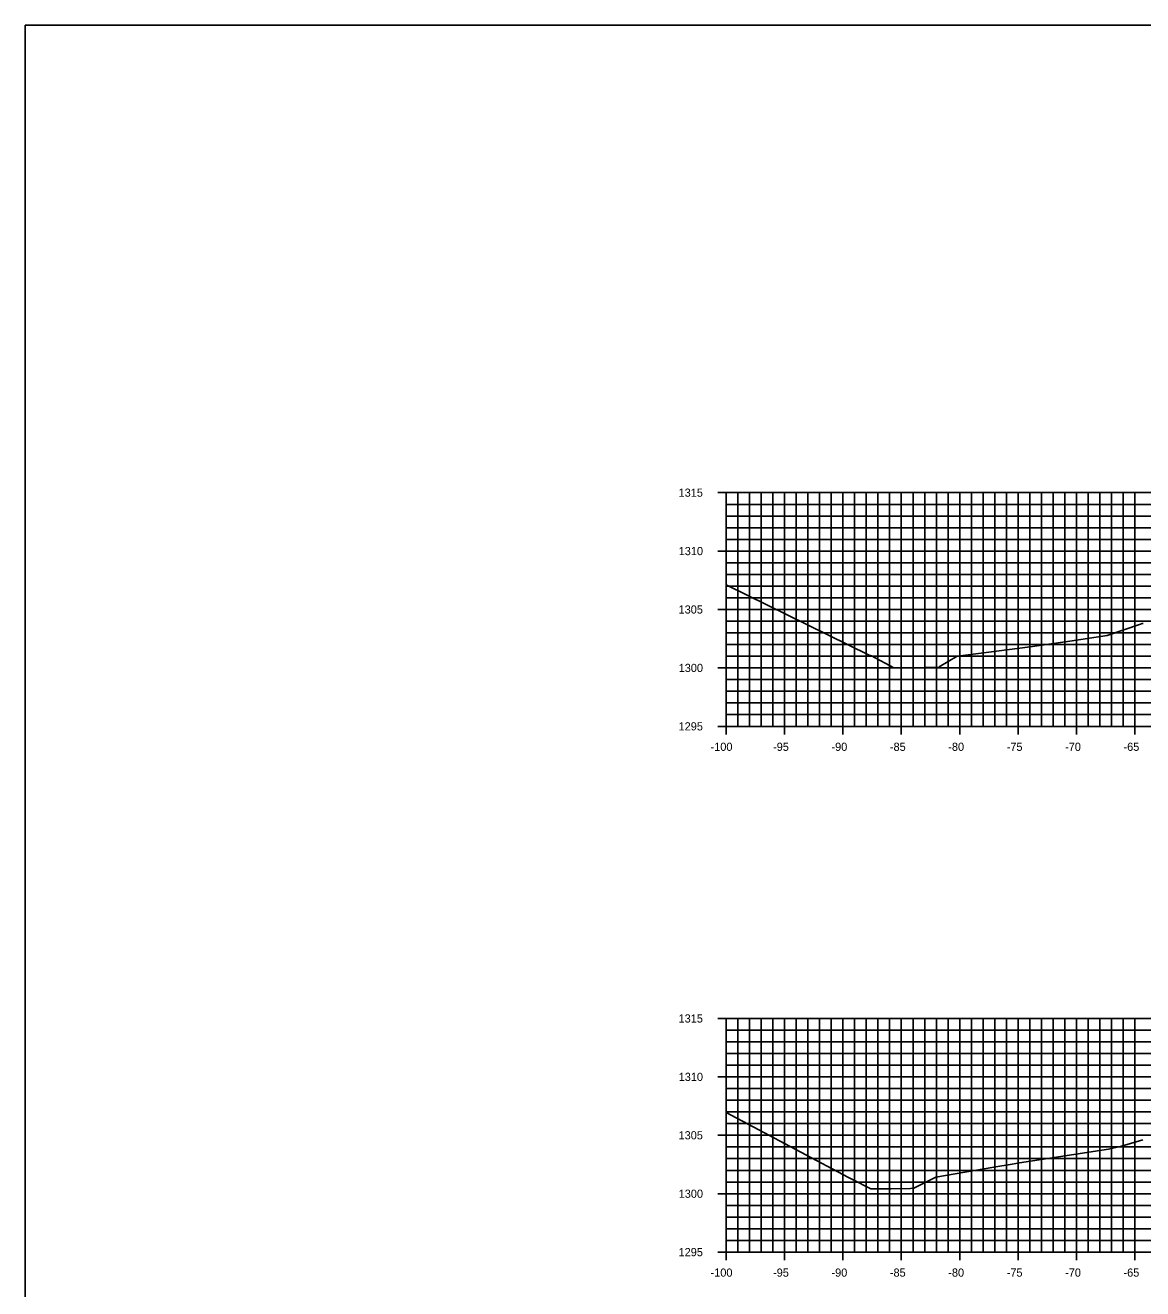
# Model space of a CAD drawing. Extents: x 674939 to 678919, y 750652 to 765176.
# Drawn here: x 678578.5 to 678674.2, y 754024.4 to 754132.6 of the extents above; entities that cross this region are included whole.
import ezdxf

# ---------------------------------------------------------------- set-up
doc = ezdxf.new("R2010")
doc.units = 0
for name, color, linetype in [('R_Axis', 7, 'Continuous'), ('R_Axis Annot', 7, 'Continuous'), ('R_Exist Surface', 7, 'Continuous'), ('R_Grid', 7, 'Continuous'), ('R_No Plot', 7, 'Continuous')]:
    doc.layers.add(name, color=color, linetype=linetype)

msp = doc.modelspace()

# ---------------------------------------------------------------- linework, layer by layer
at = {"layer": 'R_Axis'}
for p, q in [((678637.83, 754092.55), (678639.23, 754092.55)), ((678638.53, 754072.55), (678638.53, 754092.55)), ((678638.53, 754091.55), (678638.88, 754091.55)), ((678638.53, 754090.55), (678638.88, 754090.55)), ((678638.53, 754089.55), (678638.88, 754089.55)), ((678638.53, 754088.55), (678638.88, 754088.55)), ((678637.83, 754087.55), (678639.23, 754087.55)), ((678638.53, 754086.55), (678638.88, 754086.55)), ((678638.53, 754085.55), (678638.88, 754085.55)), ((678638.53, 754084.55), (678638.88, 754084.55)), ((678638.53, 754083.55), (678638.88, 754083.55)), ((678637.83, 754082.55), (678639.23, 754082.55)), ((678638.53, 754081.55), (678638.88, 754081.55)), ((678638.53, 754080.55), (678638.88, 754080.55)), ((678638.53, 754079.55), (678638.88, 754079.55)), ((678638.53, 754078.55), (678638.88, 754078.55)), ((678637.83, 754077.55), (678639.23, 754077.55)), ((678638.53, 754076.55), (678638.88, 754076.55)), ((678638.53, 754075.55), (678638.88, 754075.55)), ((678638.53, 754074.55), (678638.88, 754074.55)), ((678638.53, 754073.55), (678638.88, 754073.55)), ((678638.53, 754071.85), (678638.53, 754073.25)), ((678643.53, 754071.85), (678643.53, 754073.25)), ((678648.53, 754071.85), (678648.53, 754073.25)), ((678653.53, 754071.85), (678653.53, 754073.25)), ((678658.53, 754071.85), (678658.53, 754073.25)), ((678663.53, 754071.85), (678663.53, 754073.25)), ((678668.53, 754071.85), (678668.53, 754073.25)), ((678673.53, 754071.85), (678673.53, 754073.25)), ((678637.83, 754072.55), (678639.23, 754072.55)), ((678638.53, 754072.55), (678838.53, 754072.55)), ((678637.83, 754047.55), (678639.23, 754047.55)), ((678638.53, 754027.55), (678638.53, 754047.55)), ((678638.53, 754046.55), (678638.88, 754046.55)), ((678638.53, 754045.55), (678638.88, 754045.55)), ((678638.53, 754044.55), (678638.88, 754044.55)), ((678638.53, 754043.55), (678638.88, 754043.55)), ((678637.83, 754042.55), (678639.23, 754042.55)), ((678638.53, 754041.55), (678638.88, 754041.55)), ((678638.53, 754040.55), (678638.88, 754040.55)), ((678638.53, 754039.55), (678638.88, 754039.55)), ((678638.53, 754038.55), (678638.88, 754038.55)), ((678637.83, 754037.55), (678639.23, 754037.55)), ((678638.53, 754036.55), (678638.88, 754036.55)), ((678638.53, 754035.55), (678638.88, 754035.55)), ((678638.53, 754034.55), (678638.88, 754034.55)), ((678638.53, 754033.55), (678638.88, 754033.55)), ((678637.83, 754032.55), (678639.23, 754032.55)), ((678638.53, 754031.55), (678638.88, 754031.55)), ((678638.53, 754030.55), (678638.88, 754030.55)), ((678638.53, 754029.55), (678638.88, 754029.55)), ((678638.53, 754028.55), (678638.88, 754028.55)), ((678638.53, 754026.85), (678638.53, 754028.25)), ((678643.53, 754026.85), (678643.53, 754028.25)), ((678648.53, 754026.85), (678648.53, 754028.25)), ((678653.53, 754026.85), (678653.53, 754028.25)), ((678658.53, 754026.85), (678658.53, 754028.25)), ((678663.53, 754026.85), (678663.53, 754028.25)), ((678668.53, 754026.85), (678668.53, 754028.25)), ((678673.53, 754026.85), (678673.53, 754028.25)), ((678637.83, 754027.55), (678639.23, 754027.55)), ((678638.53, 754027.55), (678838.53, 754027.55))]:
    msp.add_line(p, q, dxfattribs=at)
at = {"layer": 'R_Exist Surface'}
for points in [[(678638.53, 754084.66), (678650.79, 754078.65), (678650.96, 754078.57), (678650.97, 754078.57), (678652.88, 754077.56), (678653.84, 754077.57), (678654.75, 754077.57), (678655.62, 754077.59), (678656.76, 754077.62), (678656.77, 754077.63), (678658.3, 754078.56), (678659.03, 754078.65), (678664.55, 754079.36), (678667.96, 754079.85), (678671.14, 754080.33), (678674, 754081.3), (678674.16, 754081.35), (678674.23, 754081.36)], [(678638.53, 754039.49), (678640.85, 754038.27), (678649.02, 754033.95), (678649.36, 754033.77), (678650.93, 754032.98), (678652.32, 754032.98), (678652.65, 754032.98), (678654.32, 754033.01), (678654.6, 754033.02), (678654.89, 754033.17), (678656.47, 754033.97), (678661.45, 754034.81), (678663.03, 754035.08), (678663.64, 754035.18), (678671.26, 754036.35), (678672.38, 754036.63), (678674.21, 754037.15)]]:
    msp.add_lwpolyline(points, dxfattribs=at)
at = {"layer": 'R_Grid'}
for p, q in [((678638.53, 754092.55), (678838.53, 754092.55)), ((678638.53, 754072.55), (678638.53, 754092.55)), ((678639.53, 754072.55), (678639.53, 754092.55)), ((678640.53, 754072.55), (678640.53, 754092.55)), ((678641.53, 754072.55), (678641.53, 754092.55)), ((678642.53, 754072.55), (678642.53, 754092.55)), ((678643.53, 754072.55), (678643.53, 754092.55)), ((678644.53, 754072.55), (678644.53, 754092.55)), ((678645.53, 754072.55), (678645.53, 754092.55)), ((678646.53, 754072.55), (678646.53, 754092.55)), ((678647.53, 754072.55), (678647.53, 754092.55)), ((678648.53, 754072.55), (678648.53, 754092.55)), ((678649.53, 754072.55), (678649.53, 754092.55)), ((678650.53, 754072.55), (678650.53, 754092.55)), ((678651.53, 754072.55), (678651.53, 754092.55)), ((678652.53, 754072.55), (678652.53, 754092.55)), ((678653.53, 754072.55), (678653.53, 754092.55)), ((678654.53, 754072.55), (678654.53, 754092.55)), ((678655.53, 754072.55), (678655.53, 754092.55)), ((678656.53, 754072.55), (678656.53, 754092.55)), ((678657.53, 754072.55), (678657.53, 754092.55)), ((678658.53, 754072.55), (678658.53, 754092.55)), ((678659.53, 754072.55), (678659.53, 754092.55)), ((678660.53, 754072.55), (678660.53, 754092.55)), ((678661.53, 754072.55), (678661.53, 754092.55)), ((678662.53, 754072.55), (678662.53, 754092.55)), ((678663.53, 754072.55), (678663.53, 754092.55)), ((678664.53, 754072.55), (678664.53, 754092.55)), ((678665.53, 754072.55), (678665.53, 754092.55)), ((678666.53, 754072.55), (678666.53, 754092.55)), ((678667.53, 754072.55), (678667.53, 754092.55)), ((678668.53, 754072.55), (678668.53, 754092.55)), ((678669.53, 754072.55), (678669.53, 754092.55)), ((678670.53, 754072.55), (678670.53, 754092.55)), ((678671.53, 754072.55), (678671.53, 754092.55)), ((678672.53, 754072.55), (678672.53, 754092.55)), ((678673.53, 754072.55), (678673.53, 754092.55)), ((678638.53, 754091.55), (678838.53, 754091.55)), ((678638.53, 754090.55), (678838.53, 754090.55)), ((678638.53, 754089.55), (678838.53, 754089.55)), ((678638.53, 754088.55), (678838.53, 754088.55)), ((678638.53, 754087.55), (678838.53, 754087.55)), ((678638.53, 754086.55), (678838.53, 754086.55)), ((678638.53, 754085.55), (678838.53, 754085.55)), ((678638.53, 754084.55), (678838.53, 754084.55)), ((678638.53, 754083.55), (678838.53, 754083.55)), ((678638.53, 754082.55), (678838.53, 754082.55)), ((678638.53, 754081.55), (678838.53, 754081.55)), ((678638.53, 754080.55), (678838.53, 754080.55)), ((678638.53, 754079.55), (678838.53, 754079.55)), ((678638.53, 754078.55), (678838.53, 754078.55)), ((678638.53, 754077.55), (678838.53, 754077.55)), ((678638.53, 754076.55), (678838.53, 754076.55)), ((678638.53, 754075.55), (678838.53, 754075.55)), ((678638.53, 754074.55), (678838.53, 754074.55)), ((678638.53, 754073.55), (678838.53, 754073.55)), ((678638.53, 754072.55), (678838.53, 754072.55)), ((678638.53, 754047.55), (678838.53, 754047.55)), ((678638.53, 754027.55), (678638.53, 754047.55)), ((678639.53, 754027.55), (678639.53, 754047.55)), ((678640.53, 754027.55), (678640.53, 754047.55)), ((678641.53, 754027.55), (678641.53, 754047.55)), ((678642.53, 754027.55), (678642.53, 754047.55)), ((678643.53, 754027.55), (678643.53, 754047.55)), ((678644.53, 754027.55), (678644.53, 754047.55)), ((678645.53, 754027.55), (678645.53, 754047.55)), ((678646.53, 754027.55), (678646.53, 754047.55)), ((678647.53, 754027.55), (678647.53, 754047.55)), ((678648.53, 754027.55), (678648.53, 754047.55)), ((678649.53, 754027.55), (678649.53, 754047.55)), ((678650.53, 754027.55), (678650.53, 754047.55)), ((678651.53, 754027.55), (678651.53, 754047.55)), ((678652.53, 754027.55), (678652.53, 754047.55)), ((678653.53, 754027.55), (678653.53, 754047.55)), ((678654.53, 754027.55), (678654.53, 754047.55)), ((678655.53, 754027.55), (678655.53, 754047.55)), ((678656.53, 754027.55), (678656.53, 754047.55)), ((678657.53, 754027.55), (678657.53, 754047.55)), ((678658.53, 754027.55), (678658.53, 754047.55)), ((678659.53, 754027.55), (678659.53, 754047.55)), ((678660.53, 754027.55), (678660.53, 754047.55)), ((678661.53, 754027.55), (678661.53, 754047.55)), ((678662.53, 754027.55), (678662.53, 754047.55)), ((678663.53, 754027.55), (678663.53, 754047.55)), ((678664.53, 754027.55), (678664.53, 754047.55)), ((678665.53, 754027.55), (678665.53, 754047.55)), ((678666.53, 754027.55), (678666.53, 754047.55)), ((678667.53, 754027.55), (678667.53, 754047.55)), ((678668.53, 754027.55), (678668.53, 754047.55)), ((678669.53, 754027.55), (678669.53, 754047.55)), ((678670.53, 754027.55), (678670.53, 754047.55)), ((678671.53, 754027.55), (678671.53, 754047.55)), ((678672.53, 754027.55), (678672.53, 754047.55)), ((678673.53, 754027.55), (678673.53, 754047.55)), ((678638.53, 754046.55), (678838.53, 754046.55)), ((678638.53, 754045.55), (678838.53, 754045.55)), ((678638.53, 754044.55), (678838.53, 754044.55)), ((678638.53, 754043.55), (678838.53, 754043.55)), ((678638.53, 754042.55), (678838.53, 754042.55)), ((678638.53, 754041.55), (678838.53, 754041.55)), ((678638.53, 754040.55), (678838.53, 754040.55)), ((678638.53, 754039.55), (678838.53, 754039.55)), ((678638.53, 754038.55), (678838.53, 754038.55)), ((678638.53, 754037.55), (678838.53, 754037.55)), ((678638.53, 754036.55), (678838.53, 754036.55)), ((678638.53, 754035.55), (678838.53, 754035.55)), ((678638.53, 754034.55), (678838.53, 754034.55)), ((678638.53, 754033.55), (678838.53, 754033.55)), ((678638.53, 754032.55), (678838.53, 754032.55)), ((678638.53, 754031.55), (678838.53, 754031.55)), ((678638.53, 754030.55), (678838.53, 754030.55)), ((678638.53, 754029.55), (678838.53, 754029.55)), ((678638.53, 754028.55), (678838.53, 754028.55)), ((678638.53, 754027.55), (678838.53, 754027.55))]:
    msp.add_line(p, q, dxfattribs=at)
at = {"layer": 'R_No Plot'}
msp.add_lwpolyline([(678578.53, 753912.55), (678918.53, 753912.55), (678918.53, 754132.55), (678578.53, 754132.55)], close=True, dxfattribs=at)

# ---------------------------------------------------------------- texts
at = {"layer": 'R_Axis Annot'}
for s, p in [('1315', (678634.46, 754092.2)), ('1310', (678634.47, 754087.2)), ('1305', (678634.46, 754082.2)), ('1300', (678634.47, 754077.2)), ('1295', (678634.46, 754072.2)), ('-100', (678637.2, 754070.45)), ('-95', (678642.55, 754070.45)), ('-90', (678647.55, 754070.45)), ('-85', (678652.55, 754070.45)), ('-80', (678657.55, 754070.45)), ('-75', (678662.55, 754070.45)), ('-70', (678667.55, 754070.45)), ('-65', (678672.55, 754070.45)), ('1315', (678634.46, 754047.2)), ('1310', (678634.47, 754042.2)), ('1305', (678634.46, 754037.2)), ('1300', (678634.47, 754032.2)), ('1295', (678634.46, 754027.2)), ('-100', (678637.2, 754025.45)), ('-95', (678642.55, 754025.45)), ('-90', (678647.55, 754025.45)), ('-85', (678652.55, 754025.45)), ('-80', (678657.55, 754025.45)), ('-75', (678662.55, 754025.45)), ('-70', (678667.55, 754025.45)), ('-65', (678672.55, 754025.45))]:
    msp.add_text(s, height=0.7, dxfattribs=at).set_placement(p)

doc.saveas('drawing.dxf')
